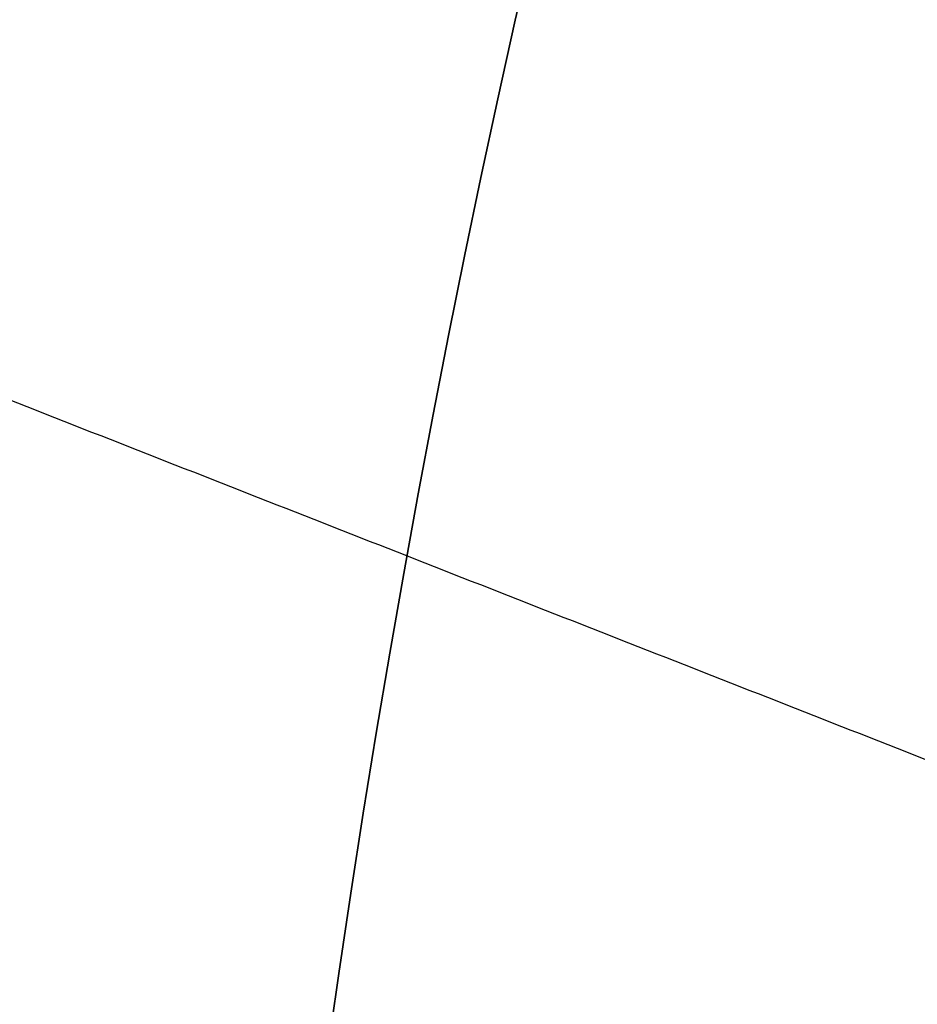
# Model space of a CAD drawing. Header units: millimetres. Extents: x 0 to 290, y -65 to 65.
# Tile 470 of 656: x 206.46 to 207.63, y -16.09 to -14.81. Entities that reach past the tile are written whole.
import ezdxf

# ---------------------------------------------------------------- set-up
doc = ezdxf.new("R2010")
doc.units = ezdxf.units.MM
doc.layers.add('Layer 01', color=7, linetype='Continuous', true_color=0x000000)

# ---------------------------------------------------------------- blocks, each defined once
blk = doc.blocks.new('Block 01')
at = {"layer": 'Layer 01'}
for points, knots in [([(211.7021, -4.8532, -60.311), (211.4199, -5.0696, -60.2936), (211.1427, -5.2961, -60.2742), (210.607, -5.7634, -60.2313), (210.3477, -6.0046, -60.2078), (209.5958, -6.7506, -60.1303), (209.1288, -7.2778, -60.0693), (208.2664, -8.3941, -59.9235), (207.8687, -8.9879, -59.8379), (207.1694, -10.2079, -59.6419), (206.8656, -10.8358, -59.5314), (206.4786, -11.8039, -59.3443), (206.3611, -12.131, -59.2784), (206.1495, -12.7941, -59.1388), (206.0552, -13.1312, -59.0649), (205.8101, -14.1487, -58.8325), (205.6986, -14.8269, -58.6654), (205.5738, -16.1822, -58.3061), (205.5603, -16.8594, -58.114), (205.6301, -18.2126, -57.7042), (205.7148, -18.8934, -57.4847), (206.1037, -20.8706, -56.8096), (206.5384, -22.1195, -56.3325), (207.4345, -23.8999, -55.5894), (207.7761, -24.4788, -55.3365), (208.5213, -25.5746, -54.8386), (208.927, -26.0959, -54.592), (209.8027, -27.0882, -54.1064), (210.2726, -27.5593, -53.8675), (211.0274, -28.2285, -53.5181), (211.2877, -28.4456, -53.403), (211.8186, -28.8618, -53.1792), (212.0898, -29.0617, -53.0701), (213.4752, -30.0207, -52.5404), (214.6747, -30.6611, -52.1653), (215.9754, -31.1697, -51.8596)], [-34.032879, -34.032879, -34.032879, -34.032879, -32.969351, -32.969351, -31.905824, -31.905824, -29.778769, -29.778769, -27.651714, -27.651714, -25.524659, -25.524659, -24.461132, -24.461132, -23.397604, -23.397604, -21.270549, -21.270549, -19.143494, -19.143494, -17.016439, -17.016439, -12.76233, -12.76233, -10.635275, -10.635275, -8.50822, -8.50822, -6.381165, -6.381165, -5.317637, -5.317637, -4.25411, -4.25411, 0, 0, 0, 0]), ([(211.0636, -5.3676, -60.2674), (210.8315, -5.5771, -60.259), (210.6055, -5.7925, -60.2487), (209.9742, -6.4274, -60.2124), (209.5842, -6.8613, -60.1809), (209.0322, -7.5432, -60.1189), (208.8533, -7.7764, -60.0956), (208.5099, -8.2489, -60.0442), (208.3454, -8.4882, -60.016), (207.8733, -9.2142, -59.9237), (207.5862, -9.7106, -59.8516), (207.0674, -10.7253, -59.6842), (206.8353, -11.2443, -59.5888), (206.5289, -12.0385, -59.4263), (206.4336, -12.3062, -59.3688), (206.2569, -12.8476, -59.2468), (206.1761, -13.1198, -59.1827), (205.9569, -13.9357, -58.9817), (205.8409, -14.4812, -58.8358), (205.6671, -15.574, -58.5199), (205.6091, -16.1217, -58.3496), (205.5786, -16.6893, -58.1606), (205.5776, -16.7088, -58.1541), (205.5766, -16.7283, -58.1475)], [0.937671, 0.937671, 0.937671, 0.937671, 2.01316, 2.01316, 4.02632, 4.02632, 5.0329, 5.0329, 6.03948, 6.03948, 8.05264, 8.05264, 10.0658, 10.0658, 11.07238, 11.07238, 12.07896, 12.07896, 14.092119, 14.092119, 16.105279, 16.105279, 16.176943, 16.176943, 16.176943, 16.176943])]:
    blk.add_open_spline(points, degree=3, knots=knots, dxfattribs=at)
blk.add_open_spline([(208.7702, -16.2114, -61.6411), (207.2308, -15.6072, -60.1287), (205.6914, -15.003, -58.6164)], degree=2, dxfattribs=at)

msp = doc.modelspace()

# ---------------------------------------------------------------- linework, layer by layer
at = {"layer": 'Layer 01'}
for centre in [(223.5, -18.5, -68.4), (223.5, -18.5, -87), (223.5, -18.5, -67.7)]:
    msp.add_arc(centre, 16.8, 90, 270, dxfattribs=at)
at = {"layer": 'Layer 01', "extrusion": (-3.9443e-31, 2.53765e-15, -1)}
for centre in [(-223.5, -18.5, 67), (-223.5, -18.5, 85.6)]:
    msp.add_arc(centre, 16.8, 270, 90, dxfattribs=at)
at = {"layer": 'Layer 01', "extrusion": (0, 0, -1)}
msp.add_arc((-223.5, -18.5, 86.3), 16.8, 270, 90, dxfattribs=at)
at = {"layer": 'Layer 01'}
msp.add_open_spline([(210.2313, -9.8194, -107.4), (209.4536, -11.0081, -107.3764), (208.8367, -12.3019, -107.3529), (207.9685, -15.007, -107.3058), (207.7173, -16.4181, -107.2823), (207.5985, -19.2567, -107.2352), (207.731, -20.6839, -107.2117), (208.3703, -23.452, -107.1646), (208.8771, -24.7928, -107.141), (210.2285, -27.2918, -107.0939), (211.073, -28.4499, -107.0704), (213.0395, -30.5003, -107.0233), (214.1613, -31.3925, -106.9998), (216.6017, -32.8472, -106.9527), (217.9201, -33.4095, -106.9292), (220.6591, -34.1639, -106.8821), (222.0795, -34.3559, -106.8585), (223.5, -34.3559, -106.835)], degree=3, knots=[0, 0, 0, 0, 4.274928, 4.274928, 8.549856, 8.549856, 12.824785, 12.824785, 17.099713, 17.099713, 21.374641, 21.374641, 25.649569, 25.649569, 29.924497, 29.924497, 34.199426, 34.199426, 34.199426, 34.199426], dxfattribs=at)

# ---------------------------------------------------------------- block references
msp.add_blockref('Block 01', (0, 0), dxfattribs=at)

doc.saveas('drawing.dxf')
